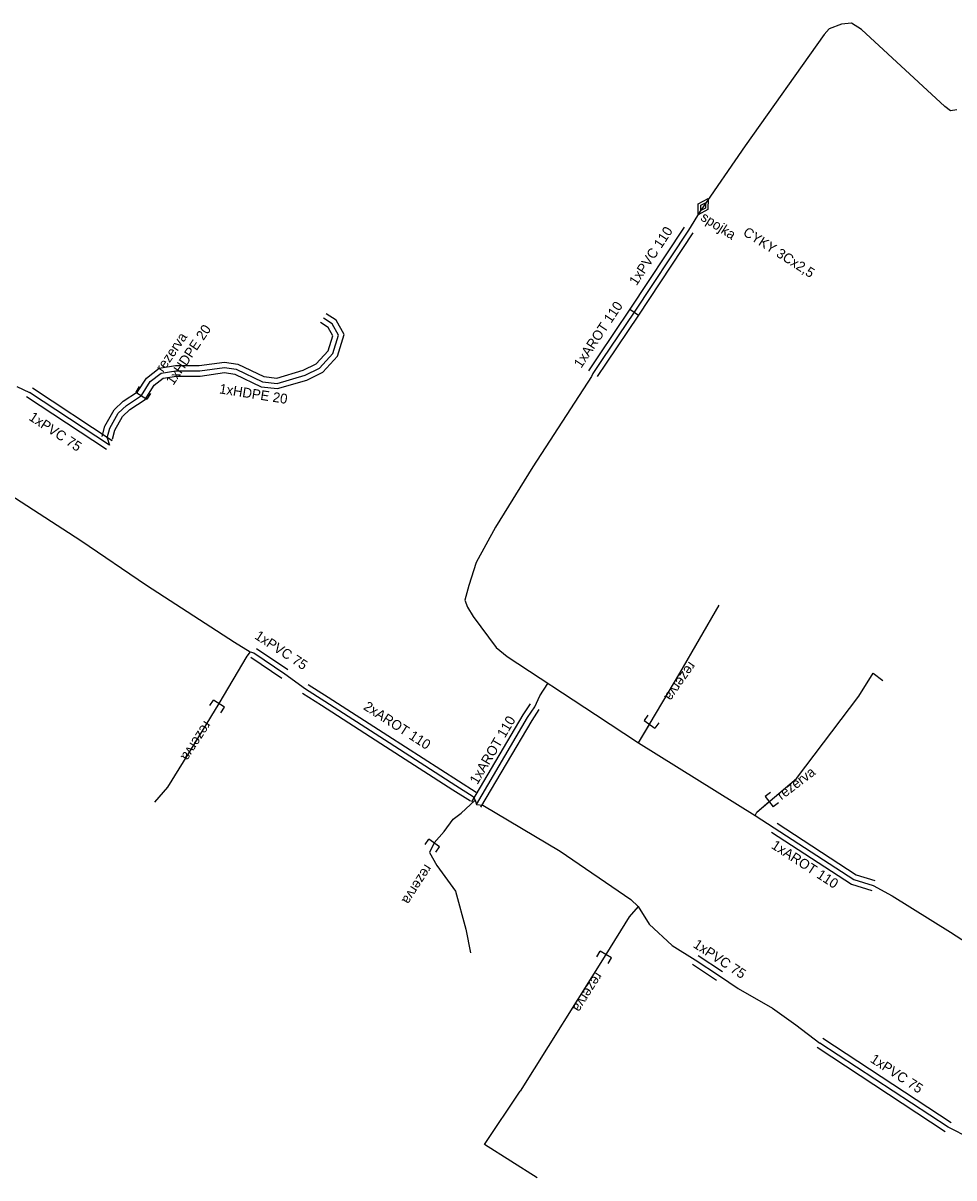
# Model space of a CAD drawing. Extents: x -651943 to -618711, y -1138561 to -1100552.
# Drawn here: x -648682.2 to -648611.1, y -1112439.9 to -1112351.8 of the extents above; entities that cross this region are included whole.
import ezdxf

# ---------------------------------------------------------------- set-up
doc = ezdxf.new("R2010")
doc.units = 0
doc.layers.add('KT trasa', color=7, linetype='Continuous')
doc.layers.add('KT zařízení', color=7, linetype='Continuous')

# ---------------------------------------------------------------- blocks, each defined once
blk = doc.blocks.new('TVSPO_1')
at = {"layer": 'KT zařízení'}
for p, q in [((-0.074, 0.0016), (-0.0005, 0.0439)), ((-0.0005, -0.0409), (-0.074, 0.0016)), ((-0.0353, -0.0001), (0, 0.0203)), ((-0.0005, 0.0439), (0.0728, 0.0015)), ((0.0728, 0.0015), (-0.0005, -0.0409)), ((0, 0.0203), (0.0353, 0.0001)), ((0.0353, 0.0001), (0, -0.0204)), ((0, -0.0204), (-0.0353, -0.0001))]:
    blk.add_line(p, q, dxfattribs=at)
blk = doc.blocks.new('TVREZ')
at = {"layer": 'KT zařízení'}
for p, q in [((-0.05, 0.05), (0, 0.05)), ((0, -0.05), (0, 0.05)), ((-0.05, -0.05), (0, -0.05))]:
    blk.add_line(p, q, dxfattribs=at)

msp = doc.modelspace()

# ---------------------------------------------------------------- linework, layer by layer
at = {"layer": 'KT trasa'}
for p, q in [((-648620.65, -1112352.21), (-648621.04, -1112352.65)), ((-648619.72, -1112351.86), (-648620.65, -1112352.21)), ((-648618.94, -1112351.77), (-648619.72, -1112351.86)), ((-648618.18, -1112352.25), (-648618.94, -1112351.77)), ((-648611.82, -1112358.13), (-648618.18, -1112352.25)), ((-648621.04, -1112352.65), (-648627.07, -1112361.14)), ((-648611.4, -1112358.47), (-648611.82, -1112358.13)), ((-648610.92, -1112358.4), (-648611.4, -1112358.47)), ((-648627.07, -1112361.14), (-648630.5, -1112366.12)), ((-648630.5, -1112366.12), (-648631.39, -1112367.56)), ((-648631.39, -1112367.56), (-648635.54, -1112373.83)), ((-648658.58, -1112374.72), (-648659.24, -1112374.283)), ((-648635.54, -1112373.83), (-648637.97, -1112377.44)), ((-648658.1, -1112375.58), (-648658.58, -1112374.72)), ((-648658.53, -1112376.98), (-648658.1, -1112375.58)), ((-648659.54, -1112378.09), (-648658.53, -1112376.98)), ((-648668.68, -1112378.3), (-648666.78, -1112378.04)), ((-648666.78, -1112378.04), (-648665.89, -1112378.18)), ((-648660.64, -1112378.64), (-648659.54, -1112378.09)), ((-648637.97, -1112377.44), (-648638.69, -1112378.52)), ((-648672.45, -1112379.13), (-648671.62, -1112378.49)), ((-648671.62, -1112378.49), (-648670.49, -1112378.3)), ((-648670.49, -1112378.3), (-648668.68, -1112378.3)), ((-648665.89, -1112378.18), (-648663.89, -1112379.14)), ((-648662.77, -1112379.26), (-648660.64, -1112378.64)), ((-648638.8, -1112378.74), (-648643.27, -1112385.64)), ((-648638.69, -1112378.52), (-648638.8, -1112378.74)), ((-648682.64, -1112379.51), (-648681.66, -1112379.95)), ((-648673.13, -1112380.2), (-648672.45, -1112379.13)), ((-648663.89, -1112379.14), (-648662.77, -1112379.26)), ((-648675.57, -1112383.98), (-648681.66, -1112379.95)), ((-648674.26, -1112380.94), (-648673.13, -1112380.2)), ((-648675.54, -1112382.67), (-648674.89, -1112381.54)), ((-648674.89, -1112381.54), (-648674.26, -1112380.94)), ((-648675.73, -1112383.41), (-648675.54, -1112382.67)), ((-648675.73, -1112383.41), (-648675.57, -1112383.98)), ((-648643.27, -1112385.64), (-648646.12, -1112390.23)), ((-648684.22, -1112387.06), (-648677.76, -1112391.26)), ((-648646.12, -1112390.23), (-648647.59, -1112392.93)), ((-648677.76, -1112391.26), (-648672.74, -1112394.66)), ((-648647.59, -1112392.93), (-648648.15, -1112394.68)), ((-648672.74, -1112394.66), (-648666.03, -1112399)), ((-648648.15, -1112394.68), (-648648.44, -1112395.8)), ((-648648.44, -1112395.8), (-648648.26, -1112396.34)), ((-648648.26, -1112396.34), (-648647.81, -1112397.05)), ((-648632.04, -1112401.38), (-648629.058, -1112396.197)), ((-648647.81, -1112397.05), (-648646.06, -1112399.42)), ((-648666.03, -1112399), (-648664.82, -1112399.74)), ((-648665.09, -1112400.08), (-648667.21, -1112403.7)), ((-648664.82, -1112399.74), (-648665.09, -1112400.08)), ((-648664.82, -1112399.74), (-648664.56, -1112399.82)), ((-648664.56, -1112399.82), (-648662.19, -1112401.43)), ((-648646.06, -1112399.42), (-648645.23, -1112400.1)), ((-648645.23, -1112400.1), (-648638.49, -1112404.54)), ((-648662.19, -1112401.43), (-648660.61, -1112402.57)), ((-648635.2, -1112406.7), (-648632.04, -1112401.38)), ((-648618.39, -1112403.12), (-648617.29, -1112401.37)), ((-648617.29, -1112401.37), (-648616.564, -1112401.923)), ((-648660.61, -1112402.57), (-648659.14, -1112403.51)), ((-648642.73, -1112403.11), (-648642.11, -1112402.16)), ((-648659.14, -1112403.51), (-648654.59, -1112406.45)), ((-648643.11, -1112403.94), (-648642.73, -1112403.11)), ((-648623.14, -1112409.41), (-648618.39, -1112403.12)), ((-648667.21, -1112403.7), (-648669.4, -1112407.29)), ((-648643.66, -1112404.77), (-648643.11, -1112403.94)), ((-648638.49, -1112404.54), (-648635.2, -1112406.7)), ((-648647.57, -1112411.41), (-648643.66, -1112404.77)), ((-648635.2, -1112406.7), (-648634.359, -1112405.284)), ((-648654.59, -1112406.45), (-648649.14, -1112409.94)), ((-648635.2, -1112406.7), (-648626.29, -1112412.25)), ((-648669.4, -1112407.29), (-648671.13, -1112410.08)), ((-648626.18, -1112411.98), (-648623.14, -1112409.41)), ((-648671.13, -1112410.08), (-648672.14, -1112411.23)), ((-648649.14, -1112409.94), (-648647.81, -1112410.79)), ((-648648.72, -1112412.07), (-648647.67, -1112411.07)), ((-648647.81, -1112410.79), (-648647.67, -1112411.07)), ((-648647.67, -1112411.07), (-648647.57, -1112411.41)), ((-648647.57, -1112411.41), (-648647.07, -1112411.46)), ((-648647.07, -1112411.46), (-648641.17, -1112414.97)), ((-648626.18, -1112411.98), (-648625.23, -1112411.177)), ((-648649.34, -1112412.51), (-648648.72, -1112412.07)), ((-648626.29, -1112412.25), (-648626.18, -1112411.98)), ((-648626.29, -1112412.25), (-648624.85, -1112413.17)), ((-648650.04, -1112413.47), (-648649.34, -1112412.51)), ((-648624.85, -1112413.17), (-648618.78, -1112417.12)), ((-648650.79, -1112414.33), (-648650.04, -1112413.47)), ((-648650.79, -1112414.33), (-648651.14, -1112415.06)), ((-648651.14, -1112415.06), (-648650.58, -1112416.05)), ((-648641.17, -1112414.97), (-648635.79, -1112418.65)), ((-648650.58, -1112416.05), (-648649.16, -1112418.02)), ((-648618.78, -1112417.12), (-648617.29, -1112417.59)), ((-648617.29, -1112417.59), (-648615.84, -1112418.36)), ((-648649.16, -1112418.02), (-648648.38, -1112420.92)), ((-648615.84, -1112418.36), (-648611.41, -1112421.15)), ((-648635.22, -1112419.17), (-648635.91, -1112419.98)), ((-648635.79, -1112418.65), (-648635.22, -1112419.17)), ((-648635.22, -1112419.17), (-648634.38, -1112420.54)), ((-648635.91, -1112419.98), (-648637.69, -1112422.85)), ((-648648.38, -1112420.92), (-648648.02, -1112422.71)), ((-648634.38, -1112420.54), (-648632.64, -1112422.16)), ((-648611.41, -1112421.15), (-648606.36, -1112424.42)), ((-648632.64, -1112422.16), (-648630.87, -1112423.25)), ((-648637.69, -1112422.85), (-648644.23, -1112433.28)), ((-648630.87, -1112423.25), (-648629.02, -1112424.47)), ((-648629.02, -1112424.47), (-648627.59, -1112425.44)), ((-648627.59, -1112425.44), (-648624.99, -1112426.93)), ((-648624.99, -1112426.93), (-648623.2, -1112428.21)), ((-648623.2, -1112428.21), (-648621.36, -1112429.6)), ((-648611.58, -1112436.03), (-648621.36, -1112429.6)), ((-648646.95, -1112437.346), (-648644.23, -1112433.28)), ((-648609.88, -1112436.89), (-648611.58, -1112436.03)), ((-648642.94, -1112439.892), (-648646.95, -1112437.346))]:
    msp.add_line(p, q, dxfattribs=at)
at = {"layer": 'KT zařízení'}
for p, q in [((-648631.723, -1112367.339), (-648635.872, -1112373.607)), ((-648631.056, -1112367.78), (-648635.207, -1112374.052)), ((-648635.872, -1112373.607), (-648638.266, -1112377.164)), ((-648635.872, -1112373.607), (-648635.207, -1112374.052)), ((-648658.277, -1112374.44), (-648659.019, -1112373.949)), ((-648657.667, -1112375.534), (-648658.277, -1112374.44)), ((-648635.207, -1112374.052), (-648637.673, -1112377.715)), ((-648658.882, -1112374.999), (-648659.46, -1112374.616)), ((-648658.532, -1112375.625), (-648658.882, -1112374.999)), ((-648658.886, -1112376.777), (-648658.532, -1112375.625)), ((-648658.173, -1112377.182), (-648657.667, -1112375.534)), ((-648659.786, -1112377.766), (-648658.886, -1112376.777)), ((-648659.293, -1112378.413), (-648658.173, -1112377.182)), ((-648638.266, -1112377.164), (-648639.022, -1112378.298)), ((-648671.784, -1112378.112), (-648670.526, -1112377.9)), ((-648670.526, -1112377.9), (-648668.712, -1112377.9)), ((-648668.712, -1112377.9), (-648666.775, -1112377.635)), ((-648666.775, -1112377.635), (-648665.77, -1112377.793)), ((-648665.77, -1112377.793), (-648663.778, -1112378.749)), ((-648660.782, -1112378.264), (-648659.786, -1112377.766)), ((-648637.673, -1112377.715), (-648638.357, -1112378.741)), ((-648673.42, -1112379.912), (-648672.749, -1112378.856)), ((-648672.749, -1112378.856), (-648671.784, -1112378.112)), ((-648672.15, -1112379.403), (-648671.455, -1112378.867)), ((-648671.455, -1112378.867), (-648670.459, -1112378.7)), ((-648670.459, -1112378.7), (-648668.654, -1112378.7)), ((-648668.654, -1112378.7), (-648666.784, -1112378.444)), ((-648666.784, -1112378.444), (-648666.009, -1112378.566)), ((-648666.009, -1112378.566), (-648664.001, -1112379.53)), ((-648663.778, -1112378.749), (-648662.807, -1112378.853)), ((-648662.807, -1112378.853), (-648660.782, -1112378.264)), ((-648660.497, -1112379.015), (-648659.293, -1112378.413)), ((-648675.349, -1112383.646), (-648681.439, -1112379.616)), ((-648672.838, -1112380.487), (-648672.15, -1112379.403)), ((-648664.001, -1112379.53), (-648662.732, -1112379.666)), ((-648662.732, -1112379.666), (-648660.497, -1112379.015)), ((-648675.79, -1112384.313), (-648681.88, -1112380.283)), ((-648675.207, -1112381.29), (-648674.507, -1112380.623)), ((-648674.507, -1112380.623), (-648673.42, -1112379.912)), ((-648674.012, -1112381.256), (-648672.838, -1112380.487)), ((-648675.914, -1112382.518), (-648675.207, -1112381.29)), ((-648674.572, -1112381.789), (-648674.012, -1112381.256)), ((-648675.165, -1112382.821), (-648674.572, -1112381.789)), ((-648676.117, -1112383.31), (-648675.914, -1112382.518)), ((-648675.342, -1112383.509), (-648675.165, -1112382.821)), ((-648664.335, -1112399.489), (-648661.965, -1112401.099)), ((-648664.784, -1112400.15), (-648662.414, -1112401.76)), ((-648660.394, -1112402.233), (-648658.88, -1112403.201)), ((-648660.825, -1112402.906), (-648659.398, -1112403.818)), ((-648658.88, -1112403.201), (-648654.325, -1112406.144)), ((-648659.398, -1112403.818), (-648654.857, -1112406.753)), ((-648643.997, -1112404.554), (-648643.443, -1112403.719)), ((-648643.322, -1112404.985), (-648642.776, -1112404.16)), ((-648647.914, -1112411.207), (-648643.997, -1112404.554)), ((-648647.225, -1112411.612), (-648643.322, -1112404.985)), ((-648654.325, -1112406.144), (-648648.924, -1112409.602)), ((-648654.857, -1112406.753), (-648649.355, -1112410.277)), ((-648648.924, -1112409.602), (-648647.594, -1112410.452)), ((-648649.355, -1112410.277), (-648648.025, -1112411.127)), ((-648624.631, -1112412.834), (-648618.606, -1112416.755)), ((-648625.068, -1112413.505), (-648618.953, -1112417.484)), ((-648618.606, -1112416.755), (-648617.169, -1112417.208)), ((-648618.953, -1112417.484), (-648617.41, -1112417.971)), ((-648630.649, -1112422.916), (-648628.799, -1112424.136)), ((-648631.09, -1112423.583), (-648629.24, -1112424.803)), ((-648611.799, -1112436.364), (-648621.579, -1112429.934)), ((-648611.36, -1112435.695), (-648621.14, -1112429.265))]:
    msp.add_line(p, q, dxfattribs=at)

# ---------------------------------------------------------------- block references
for name, p, xscale, yscale, rotation in [('TVSPO_1', (-648630.265, -1112365.778), 10.000008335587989, 10.000008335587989, 58.726469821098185), ('TVREZ', (-648673.13, -1112380.2), 10.000010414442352, 10.000010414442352, -122.28825306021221), ('TVREZ', (-648667.21, -1112403.7), 10.000000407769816, 10.000000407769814, 56.967273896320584), ('TVREZ', (-648634.359, -1112405.284), 10.000025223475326, 10.000025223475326, -124.98544110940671), ('TVREZ', (-648625.23, -1112411.177), 10.000007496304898, 10.0000074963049, -142.9116422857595), ('TVREZ', (-648650.79, -1112414.33), 10.000010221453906, 10.000010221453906, 54.47342571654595), ('TVREZ', (-648637.69, -1112422.85), 10.000001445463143, 10.000001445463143, 58.751727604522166)]:
    msp.add_blockref(name, p, dxfattribs=dict(at, xscale=xscale, yscale=yscale, rotation=rotation))

# ---------------------------------------------------------------- texts
for s, rotation, p in [('spojka', 327.40387, (-648630.527, -1112366.762)), ('1xPVC 110', 56.49809, (-648635.35, -1112371.849)), ('CYKY 3Cx2,5', 327.40387, (-648627.289, -1112367.911)), ('1xAROT 110', 56.30993, (-648639.579, -1112378.154)), ('1xHDPE 20', 56.10993, (-648670.693, -1112379.456)), ('rezerva', 55.72373, (-648671.479, -1112378.466)), ('1xHDPE 20', 351.06544, (-648667.224, -1112380.019)), ('1xPVC 75', 326.50578, (-648681.773, -1112382.008)), ('1xPVC 75', 326.79343, (-648664.547, -1112398.698)), ('rezerva', 235.00798, (-648631.333, -1112400.44)), ('2xAROT 110', 327.13337, (-648656.244, -1112404.098)), ('rezerva', 237.00979, (-648668.315, -1112404.963)), ('1xAROT 110', 59.50807, (-648647.492, -1112409.923)), ('rezerva', 37.1218, (-648624.3, -1112411.085)), ('1xAROT 110', 326.94628, (-648625.131, -1112414.688)), ('rezerva', 237.45825, (-648651.484, -1112415.904)), ('1xPVC 75', 326.59677, (-648631.094, -1112422.249)), ('rezerva', 237.65387, (-648638.473, -1112424.128)), ('1xPVC 75', 326.67651, (-648617.587, -1112431.002))]:
    msp.add_text(s, height=0.75, rotation=rotation, dxfattribs=at).set_placement(p)

doc.saveas('drawing.dxf')
